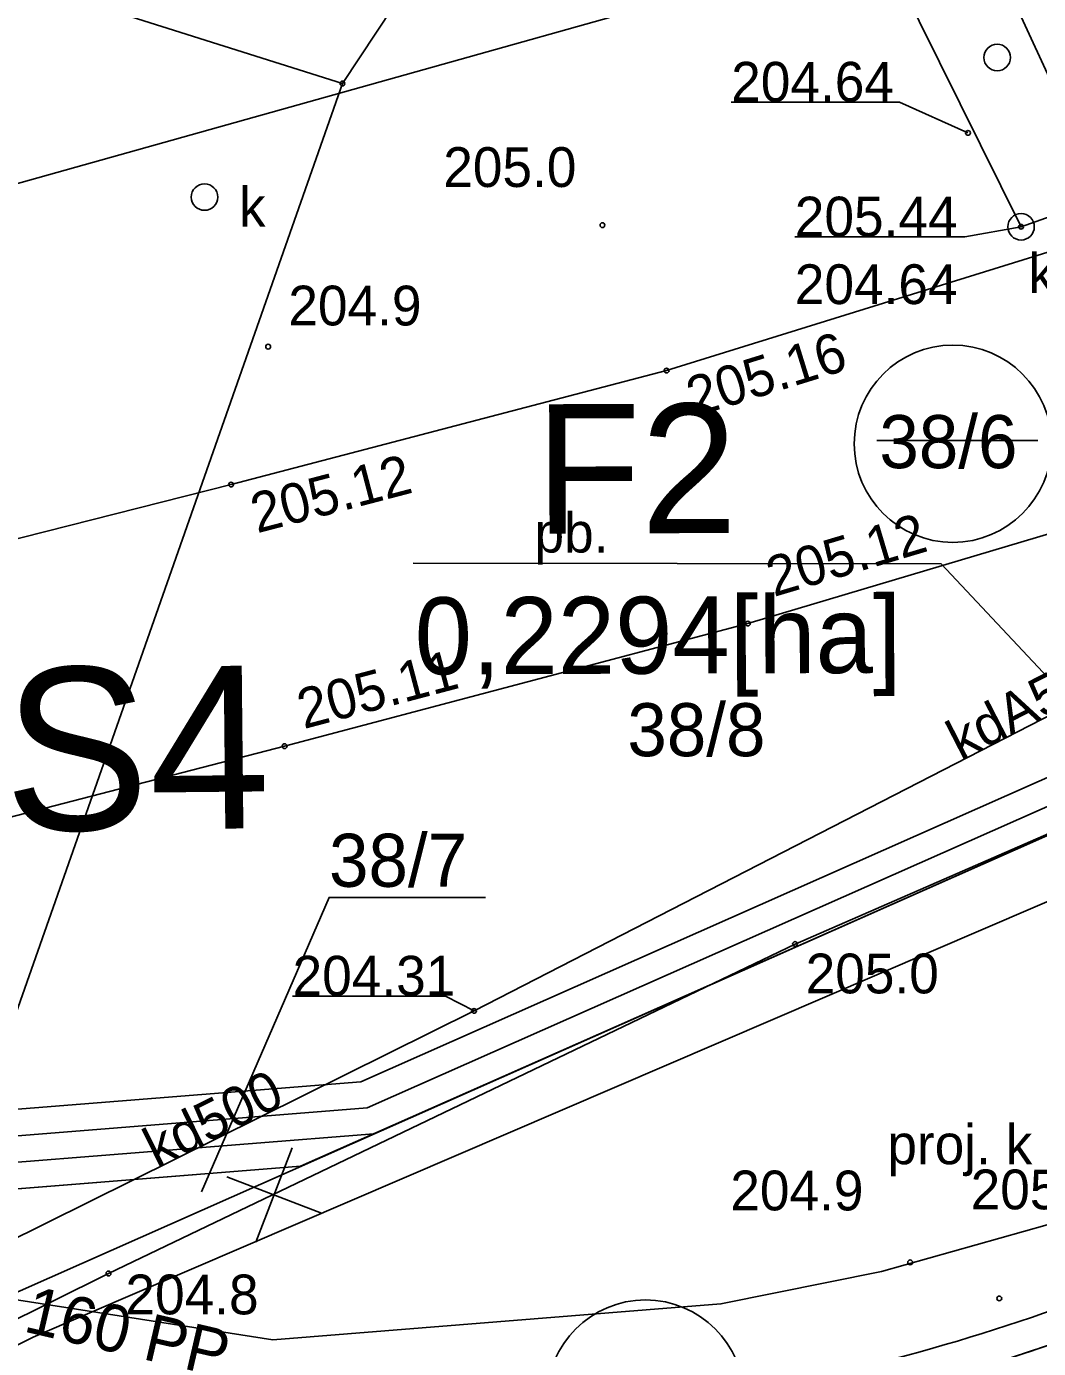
# Model space of a CAD drawing. Extents: x 6512606 to 6513347, y 6022524 to 6022728.
# Drawn here: x 6512813.48 to 6512832.56, y 6022585.94 to 6022610.86 of the extents above; entities that cross this region are included whole.
import ezdxf

# ---------------------------------------------------------------- set-up
doc = ezdxf.new("R2010")
doc.units = 0
for name, color, linetype in [('203-punkt graniczny', 7, 'Continuous'), ('211-numer działki ewidencyjnej', 7, 'Continuous'), ('217-kontur klasyfikacyjny', 7, 'Continuous'), ('218-kontur użytku gruntowego', 7, 'Continuous'), ('219-działka ewidencyjna', 7, 'Continuous'), ('3', 7, 'Continuous'), ('4', 7, 'Continuous'), ('6', 7, 'Continuous'), ('Default', 7, 'Continuous'), ('E_OSW_KABLE', 7, 'Continuous'), ('kolor_kostka_bet', 7, 'Continuous'), ('Level 47', 7, 'Continuous'), ('maxp_inst_wodociągowa', 7, 'Continuous'), ('maxp_kan_deszczowa', 7, 'Continuous'), ('maxp_krawężnik', 7, 'Continuous'), ('maxp_likwidacje', 7, 'Continuous'), ('maxp_opisy', 7, 'Continuous'), ('maxp_ramka_2', 7, 'Continuous'), ('Obszar opracowania', 7, 'Continuous'), ('obszar utwardzony', 7, 'Continuous'), ('obszar utwardzony-Atr17', 7, 'Continuous'), ('ogrodzenie', 7, 'Continuous'), ('ogrodzenie trwałe', 7, 'Continuous'), ('pikieta naturalna', 7, 'Continuous'), ('pikieta naturalna-Atr2', 7, 'Continuous'), ('pikieta sztuczna', 7, 'Continuous'), ('pikieta sztuczna-Atr2', 7, 'Continuous'), ('podpora związana z budynkiem (punkt)', 7, 'Continuous'), ('przewód gazowy (linia)', 7, 'Continuous'), ('przewód kanalizacyjny', 7, 'Continuous'), ('przewód kanalizacyjny (linia)', 7, 'Continuous'), ('przewód kanalizacyjny-Atr1', 7, 'Continuous'), ('punkt o określonej wysokości (sieć kanalizacyjna)', 7, 'Continuous'), ('punkt o określonej wysokości (sieć kanalizacyjna)-Atr2', 7, 'Continuous'), ('punkt o określonej wysokości (sieć kanalizacyjna)-Atr3', 7, 'Continuous'), ('punkt wysokościowy naturalny', 7, 'Continuous'), ('punkt wysokościowy naturalny-Atr2', 7, 'Continuous'), ('rzedna', 7, 'Continuous'), ('rzedna-Atr2', 7, 'Continuous'), ('urządzenie techniczne projektowane lub w budowie (sieć kanalizacyjna) - powierzchnia - ob. projektowany', 7, 'Continuous'), ('urządzenie techniczne projektowane lub w budowie (sieć kanalizacyjna) - powierzchnia - ob. projektowany-Atr17', 7, 'Continuous'), ('właz okrągły - siec kanalizacyjna (punkt)', 7, 'Continuous'), ('właz okrągły - siec kanalizacyjna (punkt)-Atr17', 7, 'Continuous')]:
    doc.layers.add(name, color=color, linetype=linetype)

# ---------------------------------------------------------------- blocks, each defined once
blk = doc.blocks.new('203')
at = {"layer": 'Default'}
blk.add_circle((0, 0), 0.45, dxfattribs=at)
blk = doc.blocks.new('PW01')
at = {"layer": 'Default'}
blk.add_circle((0, 0), 0.45, dxfattribs=at)
blk = doc.blocks.new('US22')
at = {"layer": 'Default'}
blk.add_circle((0, 0), 2.5, dxfattribs=at)
blk = doc.blocks.new('IB04')
at = {"layer": 'Default'}
blk.add_circle((0, 0), 2.5, dxfattribs=at)

msp = doc.modelspace()

# ---------------------------------------------------------------- linework, layer by layer
msp.add_line((6512804.476, 6022588.74), (6512820.033, 6022589.983))
at = {"layer": '211-numer działki ewidencyjnej'}
msp.add_lwpolyline([(6512816.786, 6022588.887), (6512819.187, 6022594.439), (6512822.133, 6022594.439)], dxfattribs=at)
at = {"layer": '217-kontur klasyfikacyjny'}
for points in [[(6512831.27, 6022627.65), (6512819.44, 6022609.78)], [(6512819.44, 6022609.78), (6512811.09, 6022586.02)], [(6512811.09, 6022586.02), (6512848.55, 6022602.62)], [(6512848.55, 6022602.62), (6512811.09, 6022586.02)]]:
    msp.add_lwpolyline(points, dxfattribs=at)
at = {"layer": '218-kontur użytku gruntowego'}
for points in [[(6512819.44, 6022609.78), (6512831.27, 6022627.65)], [(6512831.27, 6022627.65), (6512819.44, 6022609.78)], [(6512792.55, 6022618.27), (6512819.44, 6022609.78)], [(6512819.44, 6022609.78), (6512792.55, 6022618.27)], [(6512819.44, 6022609.78), (6512811.09, 6022586.02)], [(6512811.09, 6022586.02), (6512819.44, 6022609.78)], [(6512811.09, 6022586.02), (6512848.55, 6022602.62)], [(6512848.55, 6022602.62), (6512811.09, 6022586.02)]]:
    msp.add_lwpolyline(points, dxfattribs=at)
at = {"layer": '219-działka ewidencyjna'}
for points in [[(6512831.27, 6022627.65), (6512819.44, 6022609.78)], [(6512819.44, 6022609.78), (6512792.55, 6022618.27)], [(6512819.44, 6022609.78), (6512811.09, 6022586.02)], [(6512811.09, 6022586.02), (6512848.55, 6022602.62)]]:
    msp.add_lwpolyline(points, dxfattribs=at)
at = {"layer": '3'}
msp.add_line((6512829.51, 6022603.049), (6512832.549, 6022603.049), dxfattribs=at)
at = {"layer": '4'}
for points in [[(6512831.27, 6022627.65), (6512819.44, 6022609.78)], [(6512819.44, 6022609.78), (6512792.55, 6022618.27)], [(6512819.44, 6022609.78), (6512811.09, 6022586.02)], [(6512811.09, 6022586.02), (6512848.55, 6022602.62)]]:
    msp.add_lwpolyline(points, dxfattribs=at)
at = {"layer": '6'}
for centre in [(6512830.944, 6022602.99), (6512825.152, 6022584.993)]:
    msp.add_circle(centre, 1.859, dxfattribs=at)
at = {"layer": 'E_OSW_KABLE'}
msp.add_arc((6512819.75, 6022623.828), 39.4, 271.0457, 293.7363, dxfattribs=at)
at = {"layer": 'kolor_kostka_bet'}
for p, q in [((6512820.033, 6022589.983), (6512848.55, 6022602.62)), ((6512820.033, 6022589.983), (6512804.476, 6022588.74)), ((6512820.033, 6022589.983), (6512818.652, 6022589.371)), ((6512818.652, 6022589.371), (6512804.444, 6022588.236))]:
    msp.add_line(p, q, dxfattribs=at)
for points in [[(6512848.55, 6022602.62), (6512826.343, 6022592.779), (6512820.033, 6022589.983)], [(6512804.444, 6022588.236), (6512818.652, 6022589.371), (6512820.033, 6022589.983)]]:
    msp.add_lwpolyline(points, dxfattribs=at)
msp.add_arc((6512819.75, 6022623.828), 40, 270.7527, 293.397, dxfattribs=at)
msp.add_arc((6512819.75, 6022623.828), 40, 270.7527, 293.397, dxfattribs=at)
at = {"layer": 'maxp_kan_deszczowa'}
msp.add_lwpolyline([(6512832.721, 6022588.268), (6512829.602, 6022587.385), (6512826.574, 6022586.776), (6512818.13, 6022586.097), (6512804.444, 6022588.236), (6512787.447, 6022591.855)], dxfattribs=at)
at = {"layer": 'maxp_krawężnik'}
msp.add_arc((6512819.75, 6022623.828), 40, 266.9005, 293.397, dxfattribs=at)
at = {"layer": 'maxp_likwidacje'}
for p, q in [((6512817.808, 6022587.938), (6512818.495, 6022589.719)), ((6512819.042, 6022588.485), (6512817.261, 6022589.172))]:
    msp.add_line(p, q, dxfattribs=at)
at = {"layer": 'maxp_opisy'}
for p in [(6512820.774, 6022600.739), (6512839.545, 6022591.321)]:
    msp.add_line(p, (6512830.726, 6022600.726), dxfattribs=at)
at = {"layer": 'maxp_ramka_2'}
for p, q in [((6512819.784, 6022590.966), (6512849.104, 6022603.959)), ((6512819.908, 6022590.475), (6512848.827, 6022603.29)), ((6512804.542, 6022589.748), (6512819.784, 6022590.966)), ((6512804.509, 6022589.244), (6512819.908, 6022590.475))]:
    msp.add_line(p, q, dxfattribs=at)
at = {"layer": 'Obszar opracowania'}
msp.add_lwpolyline([(6512710.98, 6022693.84), (6512748.35, 6022694.16), (6512798.11, 6022695.25), (6512807.47, 6022695.46), (6512809.66, 6022606.87), (6512863.71, 6022622.03), (6512875.13, 6022581.36), (6512755.22, 6022535.25), (6512691.61, 6022568.03), (6512709.16, 6022605.16)], close=True, dxfattribs=at)
at = {"layer": 'obszar utwardzony'}
msp.add_lwpolyline([(6512812.81, 6022633.6), (6512816.07, 6022632.65), (6512815.94, 6022630.05), (6512811.75, 6022615.46), (6512809.03, 6022605.91), (6512807.28, 6022599.67), (6512817.34, 6022602.22), (6512825.55, 6022604.37), (6512836.54, 6022607.78), (6512838.38, 6022602.97), (6512827.08, 6022599.6), (6512818.35, 6022597.29), (6512807.91, 6022594.59), (6512801.11, 6022596.47), (6512802.38, 6022600.88), (6512804.17, 6022607.14), (6512806.87, 6022616.66), (6512807.12, 6022617.53), (6512808.57, 6022622.5), (6512808.8, 6022623.37), (6512810.76, 6022630.26), (6512810.85, 6022630.66), (6512811.87, 6022630.4), (6512812.08, 6022631.12)], close=True, dxfattribs=at)
at = {"layer": 'ogrodzenie'}
msp.add_lwpolyline([(6512804.444, 6022588.236), (6512818.652, 6022589.371), (6512826.343, 6022592.779)], dxfattribs=at)
at = {"layer": 'ogrodzenie trwałe'}
msp.add_lwpolyline([(6512839.9, 6022598.76), (6512827.97, 6022593.56), (6512815.03, 6022587.35), (6512805.68, 6022582.71), (6512799.86, 6022579.98), (6512797.99, 6022580.48)], dxfattribs=at)
at = {"layer": 'przewód gazowy (linia)'}
msp.add_lwpolyline([(6512826.28, 6022623.56), (6512830.93, 6022613.86), (6512833.19, 6022608.97), (6512847.18, 6022613.76), (6512847.79, 6022614.02)], dxfattribs=at)
at = {"layer": 'przewód kanalizacyjny'}
for points in [[(6512821.92, 6022592.3), (6512839.38, 6022601.27), (6512844.43, 6022605.49), (6512845.59, 6022604.41), (6512846.7, 6022605.53), (6512847.74, 6022606.78)], [(6512821.92, 6022592.3), (6512810.63, 6022586.7), (6512798.85, 6022579.95)]]:
    msp.add_lwpolyline(points, dxfattribs=at)
at = {"layer": 'przewód kanalizacyjny (linia)'}
for points in [[(6512832.23, 6022607.08), (6512824.55, 6022622.58)], [(6512832.23, 6022607.08), (6512853.7, 6022614.72)]]:
    msp.add_lwpolyline(points, dxfattribs=at)
at = {"layer": 'punkt o określonej wysokości (sieć kanalizacyjna)-Atr2'}
for points in [[(6512831.23, 6022608.85), (6512829.94, 6022609.43), (6512826.767, 6022609.43)], [(6512832.23, 6022607.08), (6512831.17, 6022606.89), (6512827.966, 6022606.89)]]:
    msp.add_lwpolyline(points, dxfattribs=at)
at = {"layer": 'rzedna-Atr2'}
msp.add_lwpolyline([(6512821.92, 6022592.3), (6512821.38, 6022592.58), (6512818.5, 6022592.58)], dxfattribs=at)
at = {"layer": 'urządzenie techniczne projektowane lub w budowie (sieć kanalizacyjna) - powierzchnia - ob. projektowany'}
msp.add_lwpolyline([(6512813.31, 6022586), (6512813.61, 6022586.15), (6512845.46, 6022599.83)], dxfattribs=at)

# ---------------------------------------------------------------- block references
at = {"layer": '203-punkt graniczny', "xscale": 0.1, "yscale": 0.10000000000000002}
msp.add_blockref('203', (6512819.44, 6022609.78), dxfattribs=at)
at = {"layer": 'pikieta naturalna', "xscale": 0.1, "yscale": 0.10000000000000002}
for p in [(6512827.97, 6022593.56), (6512830.14, 6022587.56), (6512815.03, 6022587.35)]:
    msp.add_blockref('PW01', p, dxfattribs=at)
at = {"layer": 'pikieta sztuczna', "xscale": 0.1, "yscale": 0.10000000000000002}
for p in [(6512825.55, 6022604.37), (6512817.34, 6022602.22), (6512827.08, 6022599.6), (6512818.35, 6022597.29)]:
    msp.add_blockref('PW01', p, dxfattribs=at)
at = {"layer": 'podpora związana z budynkiem (punkt)', "xscale": 0.1, "yscale": 0.10000000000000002}
msp.add_blockref('IB04', (6512831.78, 6022610.27), dxfattribs=at)
at = {"layer": 'punkt o określonej wysokości (sieć kanalizacyjna)', "xscale": 0.1, "yscale": 0.10000000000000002}
for p in [(6512831.23, 6022608.85), (6512832.23, 6022607.08)]:
    msp.add_blockref('PW01', p, dxfattribs=at)
at = {"layer": 'punkt wysokościowy naturalny', "xscale": 0.1, "yscale": 0.10000000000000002}
for p in [(6512824.34, 6022607.11), (6512818.04, 6022604.82), (6512831.82, 6022586.88)]:
    msp.add_blockref('PW01', p, dxfattribs=at)
at = {"layer": 'rzedna', "xscale": 0.1, "yscale": 0.10000000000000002}
msp.add_blockref('PW01', (6512821.92, 6022592.3), dxfattribs=at)
at = {"layer": 'właz okrągły - siec kanalizacyjna (punkt)', "xscale": 0.1, "yscale": 0.10000000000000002}
for p in [(6512816.84, 6022607.64), (6512832.23, 6022607.08)]:
    msp.add_blockref('US22', p, dxfattribs=at)

# ---------------------------------------------------------------- texts
at = {"layer": '211-numer działki ewidencyjnej'}
for s, p in [('38/6', (6512829.56, 6022602.53)), ('38/8', (6512824.81, 6022597.1)), ('38/7', (6512819.187, 6022594.639))]:
    msp.add_text(s, height=1, dxfattribs=at).set_placement(p)
at = {"layer": '4'}
msp.add_text('38/6', height=1, dxfattribs=at).set_placement((6512829.56, 6022602.53))
at = {"layer": 'Level 47'}
msp.add_text('160 PP', height=0.8847, rotation=346.919, dxfattribs=at).set_placement((6512813.405, 6022586.263))
at = {"layer": 'maxp_inst_wodociągowa'}
msp.add_text('S4', height=3.0671, rotation=0.5777, dxfattribs=at).set_placement((6512813.073, 6022595.694))
at = {"layer": 'maxp_opisy'}
for s, height, p in [('F2', 2.4386, (6512823.076, 6022601.296)), ('0,2294[ha]', 1.4515, (6512820.804, 6022598.642))]:
    msp.add_text(s, height=height, rotation=0.1859, dxfattribs=at).set_placement(p)
at = {"layer": 'obszar utwardzony-Atr17'}
msp.add_text('pb.', height=0.75, dxfattribs=at).set_placement((6512823.06, 6022600.94))
at = {"layer": 'pikieta naturalna-Atr2'}
for s, p in [('205.0', (6512828.17, 6022592.63)), ('204.9', (6512826.75, 6022588.54)), ('204.8', (6512815.35, 6022586.58))]:
    msp.add_text(s, height=0.75, dxfattribs=at).set_placement(p)
at = {"layer": 'pikieta sztuczna-Atr2'}
for s, rotation, p in [('205.16', 17.238, (6512826.07, 6022603.49)), ('205.12', 14.675, (6512817.83, 6022601.3)), ('205.12', 16.606, (6512827.57, 6022600.1)), ('205.11', 14.821, (6512818.71, 6022597.61))]:
    msp.add_text(s, height=0.75, rotation=rotation, dxfattribs=at).set_placement(p)
at = {"layer": 'przewód kanalizacyjny-Atr1'}
for s, rotation, p in [('kdA500', 27.192, (6512831.09, 6022597.01)), ('kd500', 26.382, (6512815.94, 6022589.33))]:
    msp.add_text(s, height=0.75, rotation=rotation, dxfattribs=at).set_placement(p)
at = {"layer": 'punkt o określonej wysokości (sieć kanalizacyjna)-Atr2'}
for s, p in [('204.64', (6512826.767, 6022609.438)), ('205.44', (6512827.966, 6022606.897))]:
    msp.add_text(s, height=0.75, dxfattribs=at).set_placement(p)
at = {"layer": 'punkt o określonej wysokości (sieć kanalizacyjna)-Atr3'}
msp.add_text('204.64', height=0.75, dxfattribs=at).set_placement((6512827.966, 6022605.622))
at = {"layer": 'punkt wysokościowy naturalny-Atr2'}
for s, p in [('205.0', (6512821.34, 6022607.83)), ('204.9', (6512818.42, 6022605.22)), ('205.1', (6512831.28, 6022588.56))]:
    msp.add_text(s, height=0.75, dxfattribs=at).set_placement(p)
at = {"layer": 'rzedna-Atr2'}
msp.add_text('204.31', height=0.75, dxfattribs=at).set_placement((6512818.5, 6022592.588))
at = {"layer": 'urządzenie techniczne projektowane lub w budowie (sieć kanalizacyjna) - powierzchnia - ob. projektowany-Atr17'}
msp.add_text('proj. k', height=0.75, dxfattribs=at).set_placement((6512829.71, 6022589.41))
at = {"layer": 'właz okrągły - siec kanalizacyjna (punkt)-Atr17'}
for p in [(6512817.49, 6022607.08), (6512832.37, 6022605.83)]:
    msp.add_text('k', height=0.75, dxfattribs=at).set_placement(p)

doc.saveas('drawing.dxf')
